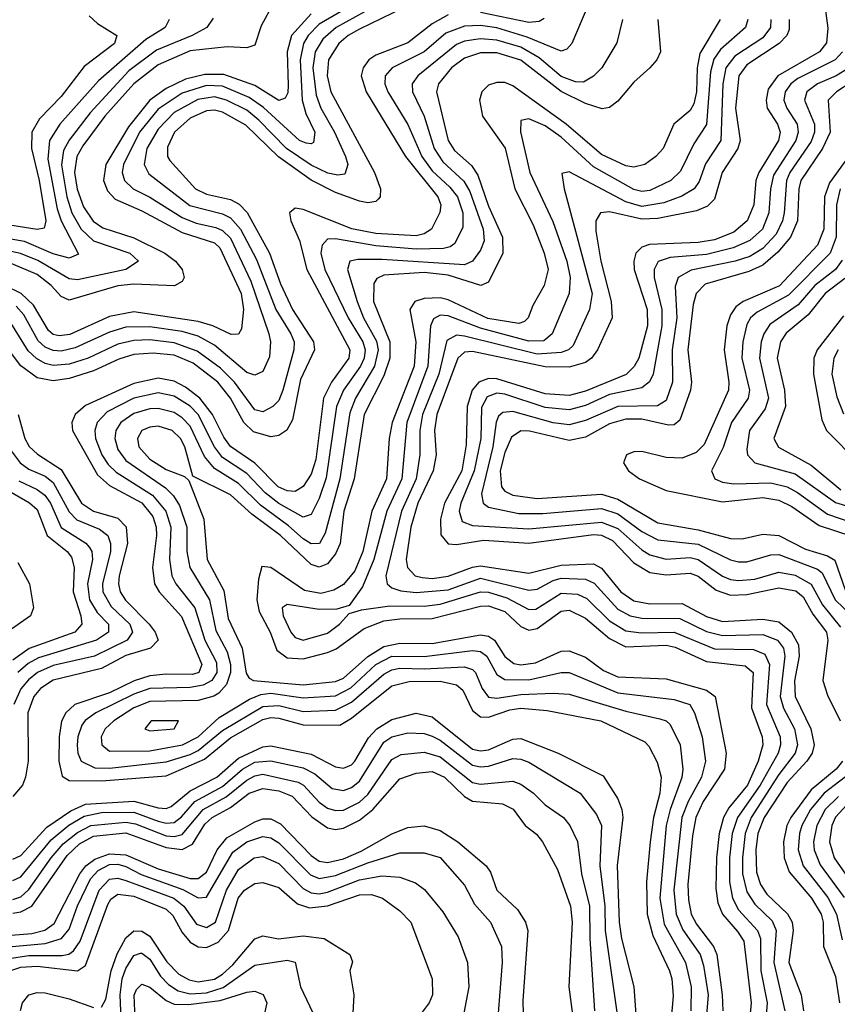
# Model space of a CAD drawing. Header units: inches. Extents: x 990535 to 1117859, y 769386 to 892122.
# Tile 872 of 1056: x 1054507 to 1056535, y 884627 to 887069. Entities that reach past the tile are written whole.
import ezdxf

# ---------------------------------------------------------------- set-up
doc = ezdxf.new("R2010")
doc.units = ezdxf.units.IN
doc.header["$MEASUREMENT"] = 0
doc.layers.add('B0858', color=7, linetype='Continuous')

msp = doc.modelspace()

# ---------------------------------------------------------------- linework, layer by layer
at = {"layer": 'B0858', "color": 5}
for points, elevation in [([(1055507.9, 887170), (1055291.8, 887050), (1055259, 887021), (1055239.9, 886990), (1055234.2, 886950), (1055242.3, 886882.3), (1055253.7, 886850), (1055288, 886790), (1055314.6, 886730), (1055321.2, 886710), (1055313.6, 886686.4), (1055296, 886684), (1055271.2, 886688.8), (1055230, 886708.3), (1055168.8, 886750), (1055100.1, 886820.1), (1055070, 886844.8), (1055019.5, 886870), (1054990, 886878.3), (1054948.9, 886871.1), (1054890, 886839.1), (1054850, 886797.7), (1054822.5, 886750), (1054815.9, 886710), (1054827.2, 886687.2), (1054928.6, 886608.6), (1055010, 886588), (1055030, 886577.9), (1055054.6, 886550), (1055094.2, 886474.2), (1055142.3, 886350), (1055179.6, 886290), (1055187.4, 886270), (1055186.5, 886250), (1055159.8, 886150), (1055150, 886124.8), (1055134.8, 886110), (1055110, 886096.1), (1055090, 886101.8), (1055039.8, 886170), (1055004.8, 886204.8), (1054947.3, 886247.3), (1054890, 886268), (1054830, 886274.9), (1054790, 886273.8), (1054750, 886264.4), (1054677.1, 886230), (1054630, 886215), (1054590, 886211.6), (1054570, 886216.5), (1054548.5, 886228.5), (1054527.8, 886247.8), (1054474.3, 886334.3)], 3560), ([(1055540.7, 887139.3), (1055350, 887046), (1055321.6, 887030), (1055298.3, 887010), (1055272.5, 886970), (1055269.2, 886930), (1055278.6, 886890), (1055387.3, 886690), (1055401.7, 886650), (1055400.6, 886630), (1055396.1, 886623.9), (1055390, 886618.5), (1055370, 886614.7), (1055350, 886618.8), (1055290, 886641), (1055230, 886671.4), (1055148.8, 886728.8), (1055068.1, 886808.1), (1055010, 886840), (1054990, 886844.5), (1054970, 886843), (1054930, 886824.9), (1054890.6, 886790), (1054873.4, 886753.4), (1054873.5, 886730), (1054879.7, 886719.7), (1054943.1, 886650), (1054970, 886636.8), (1055030, 886623.3), (1055051.7, 886611.6), (1055070.8, 886590.8), (1055126.2, 886490), (1055153.8, 886413.8), (1055183.9, 886350), (1055235.6, 886270), (1055238.1, 886250), (1055203.4, 886176.6), (1055183.3, 886076.7), (1055169.1, 886050.9), (1055150, 886038), (1055130, 886034.2), (1055086.8, 886046.8), (1055063.2, 886070), (1055030.2, 886130.2), (1054998.7, 886170), (1054937.1, 886217.1), (1054890, 886237.3), (1054837.7, 886242.3), (1054790, 886239.1), (1054752.5, 886227.5), (1054690, 886198.3), (1054630, 886179.2), (1054590, 886173.3), (1054550, 886181.2), (1054510, 886210.8), (1054484.6, 886244.6)], 3580), ([(1056500.5, 887130), (1056511.6, 887048.4), (1056508.3, 887011.7), (1056490.6, 886989.4), (1056387.6, 886930), (1056363, 886897), (1056357.9, 886870), (1056361, 886850), (1056386.2, 886810), (1056392.8, 886790), (1056389.1, 886770), (1056339.9, 886690), (1056332.9, 886670), (1056327.3, 886610), (1056311.1, 886570), (1056277.7, 886542.3), (1056230, 886523.4), (1056190, 886516.5), (1056068.7, 886511.3), (1056050, 886504.8), (1056034.8, 886490), (1056029.8, 886470.2), (1056031, 886450), (1056062.9, 886350), (1056064.2, 886310), (1056042.1, 886230), (1056031.2, 886208.8), (1056010.8, 886189.2), (1055910, 886147.9), (1055870, 886136.9), (1055810, 886140.8), (1055690, 886178), (1055670, 886178.9), (1055645.3, 886170), (1055629.1, 886150), (1055616.4, 886110), (1055614.2, 886014.2), (1055603.4, 885950), (1055560.2, 885870), (1055550.5, 885830), (1055551.5, 885791.5), (1055570, 885769.3), (1055590, 885767.5), (1055658, 885778), (1055770, 885770.6), (1055930, 885791.8), (1055950, 885790.2), (1055977, 885777), (1056030, 885721.8), (1056070, 885697.8), (1056110, 885691.7), (1056170, 885696), (1056190, 885688.7), (1056234.2, 885654.2), (1056270, 885642), (1056310, 885643.2), (1056390, 885659.5), (1056432.2, 885652.2), (1056450, 885637.8), (1056474.4, 885594.4), (1056507.7, 885550), (1056511.2, 885530), (1056499.1, 885430), (1056510, 885393.9), (1056541.9, 885330)], 3820), ([(1055136.3, 887110), (1055105.6, 887054.4), (1055090, 887006.2), (1055070, 886999.9), (1055021.7, 887001.7), (1054930, 886992), (1054850, 886957.1), (1054790, 886910.6), (1054718, 886830), (1054663.2, 886756.8), (1054648.4, 886730), (1054642.9, 886690), (1054649.3, 886649.3), (1054665, 886605), (1054689.4, 886569.4), (1054712.8, 886552.8), (1054790, 886528.2), (1054866.6, 886490), (1054893.6, 886470), (1054910.1, 886450), (1054915, 886430), (1054910, 886419.8), (1054890.8, 886409.2), (1054790, 886412.9), (1054750, 886409.1), (1054630, 886373.7), (1054610, 886382.6), (1054585.4, 886410), (1054550, 886437.6), (1054470, 886471.1)], 3480), ([(1055339.4, 887110), (1055250, 887058.3), (1055222.5, 887030), (1055210.6, 887010), (1055202.7, 886970), (1055207.5, 886870), (1055216.5, 886836.5), (1055238.7, 886790), (1055235.5, 886764.5), (1055230, 886761), (1055217.1, 886762.9), (1055200.6, 886770), (1055111.6, 886851.6), (1055076.1, 886876.1), (1055010, 886904.4), (1054970, 886906.2), (1054910, 886886.8), (1054850, 886847.3), (1054804.4, 886790), (1054764.4, 886710), (1054761.3, 886690), (1054766.7, 886670), (1054788.3, 886650), (1054830, 886629.3), (1054910, 886578.4), (1054944.8, 886564.8), (1054993.6, 886553.6), (1055010, 886546.2), (1055030, 886527.4), (1055080.6, 886420.6), (1055124.8, 886290), (1055129.4, 886270), (1055126.8, 886233.2), (1055110, 886196.8), (1055090, 886187.4), (1055070, 886194.4), (1054990, 886262), (1054950, 886284.1), (1054910, 886295.5), (1054830, 886307.7), (1054770, 886306.7), (1054730, 886294.4), (1054644.7, 886255.3), (1054610, 886246.9), (1054590, 886248.3), (1054570, 886256.6), (1054552.6, 886272.6), (1054517, 886337), (1054498.6, 886358.6)], 3540), ([(1055916.1, 887103.9), (1055876.6, 887010), (1055863.9, 886996.1), (1055850, 886990.9), (1055765.8, 887025.8), (1055690, 887048.8), (1055650, 887054.9), (1055610, 887052.9), (1055563.8, 887036.2), (1055510, 886989.3), (1055430.6, 886950), (1055413.7, 886930), (1055412.3, 886910), (1055420.3, 886890), (1055469.5, 886809.5), (1055504.7, 886730), (1055530, 886694.1), (1055574.1, 886654.1), (1055592.5, 886630), (1055605.8, 886590), (1055605.7, 886554.3), (1055585.8, 886514.2), (1055574.3, 886505.7), (1055557.9, 886502.1), (1055490, 886500.4), (1055390, 886508), (1055290, 886525.3), (1055270, 886524.5), (1055256.9, 886510), (1055254.2, 886490), (1055263.5, 886450), (1055321.6, 886330), (1055357.8, 886270), (1055363.7, 886250), (1055361.2, 886230), (1055352.3, 886210), (1055310, 886150), (1055292.3, 886110), (1055267.4, 885932.6), (1055250, 885881.2), (1055230, 885841.7), (1055210, 885835.3), (1055150, 885869.2), (1055115.4, 885895.4), (1055070, 885943.7), (1055010, 885983.1), (1054990, 886010), (1054949.6, 886089.6), (1054930, 886110.2), (1054890, 886135.5), (1054850, 886143.7), (1054790, 886130.7), (1054723.8, 886096.2), (1054698.8, 886070), (1054693.2, 886050), (1054695.2, 886030), (1054711.1, 885990), (1054726.2, 885966.2), (1054746.6, 885946.6), (1054836.2, 885890), (1054869.2, 885850), (1054881.5, 885810), (1054878.9, 885730), (1054884.3, 885690), (1054894.4, 885670), (1054941.5, 885610), (1054965.8, 885530), (1054994.9, 885474.9), (1054995.6, 885450), (1054983.1, 885430), (1054961.7, 885418.3), (1054930, 885412.5), (1054830, 885409.8), (1054790, 885396.1), (1054696.2, 885350), (1054669.4, 885330.6), (1054661.2, 885318.8), (1054650.9, 885290), (1054649.4, 885269.4), (1054651.3, 885250), (1054659.5, 885230), (1054693, 885213), (1054730, 885212.6), (1054870, 885228.2), (1054930, 885246.1), (1054950, 885256.4), (1055010, 885305.7), (1055110, 885365.7), (1055150, 885367.7), (1055210, 885353.3), (1055290, 885356), (1055330, 885376.3), (1055410, 885445.9), (1055430, 885456.6), (1055450, 885460.7), (1055510, 885458.8), (1055610, 885464.1), (1055630, 885457.4), (1055637.6, 885450), (1055653.6, 885410), (1055670, 885388.6), (1055690, 885386.4), (1055750, 885395), (1055830, 885398.1), (1055870, 885395.8), (1056010, 885354), (1056094.7, 885334.7), (1056110, 885330), (1056120.4, 885320.4), (1056145, 885270), (1056151.9, 885210), (1056149.4, 885189.4), (1056119.9, 885110), (1056110, 885070), (1056094.6, 884890), (1056105.1, 884825.1), (1056158.1, 884730), (1056172.5, 884670), (1056171.8, 884610)], 3640), ([(1054679.3, 887079.3), (1054700.1, 887060.1), (1054747.7, 887030), (1054742.5, 887010), (1054666.6, 886953.4), (1054610, 886878.4), (1054556.2, 886823.8), (1054537.3, 886790), (1054536.6, 886750), (1054555.6, 886670), (1054572.2, 886570), (1054567.7, 886552.3), (1054550, 886548.7), (1054450, 886564.4)], 3420), ([(1054987, 887073), (1054971.1, 887050), (1054935, 887030), (1054846.6, 886993.4), (1054777.6, 886942.4), (1054681.9, 886838.1), (1054629.5, 886770.5), (1054615.5, 886744.5), (1054610.4, 886709.6), (1054624.3, 886630), (1054636.4, 886590), (1054659.2, 886550), (1054690, 886520.9), (1054780.1, 886490), (1054801.5, 886470), (1054770.2, 886450), (1054650, 886423.9), (1054630, 886426.7), (1054551.6, 886471.6), (1054508.9, 886488.9), (1054450, 886502)], 3460), ([(1054877.9, 887070), (1054868.1, 887050), (1054819.5, 887020.5), (1054702.4, 886917.6), (1054606.8, 886810), (1054581, 886770), (1054576.7, 886723.3), (1054600.3, 886600.3), (1054610, 886570), (1054652.5, 886487.5), (1054630, 886477.7), (1054590, 886488.6), (1054519.3, 886519.3), (1054450, 886531)], 3440), ([(1055230, 887083.9), (1055181.1, 887030), (1055170.6, 886990), (1055173.2, 886906.8), (1055171.8, 886888.2), (1055165.2, 886874.8), (1055150, 886868.6), (1055090, 886905.7), (1055013.5, 886933.5), (1054966.3, 886933.7), (1054918.1, 886921.9), (1054870, 886899), (1054830, 886869.5), (1054776.6, 886803.4), (1054720.9, 886710), (1054715, 886670), (1054724.7, 886644.7), (1054744, 886624), (1054810, 886595.3), (1054910, 886541.2), (1054990, 886515.4), (1055003.5, 886503.5), (1055056.2, 886390), (1055062, 886350), (1055057.4, 886302.6), (1055050, 886289.2), (1055031.5, 886288.5), (1054986.1, 886310), (1054950, 886320.3), (1054790, 886344.4), (1054730, 886333.1), (1054631.3, 886288.7), (1054605.1, 886285.1), (1054590, 886288.2), (1054578.4, 886298.4), (1054541.2, 886361.2), (1054510.8, 886390), (1054470, 886409.6)], 3520), ([(1055570, 887081.2), (1055530, 887059.5), (1055470, 887011.6), (1055390, 886981.7), (1055372.7, 886970), (1055358.5, 886950), (1055354, 886930), (1055366.2, 886890), (1055464, 886730), (1055543.7, 886630), (1055551.3, 886610), (1055548.8, 886591.2), (1055528.4, 886550), (1055510, 886537.8), (1055490, 886533.1), (1055390, 886539), (1055330.9, 886550.9), (1055210, 886598.6), (1055190, 886602.1), (1055175.9, 886590), (1055179.7, 886570), (1055201.2, 886521.2), (1055219.3, 886450), (1055325.8, 886250), (1055323.6, 886230), (1055280.3, 886170), (1055260.4, 886130), (1055241.6, 885978.4), (1055230, 885941.8), (1055210, 885911.3), (1055190, 885898.5), (1055170, 885900.1), (1055148, 885910), (1055090, 885969.3), (1055030, 886010.2), (1055013.3, 886033.3), (1054985.4, 886090), (1054953.8, 886130), (1054917.9, 886157.9), (1054890, 886172.9), (1054850, 886179.7), (1054790, 886167.1), (1054670, 886112.1), (1054644.9, 886090), (1054636.6, 886070), (1054637.8, 886050), (1054699.9, 885939.9), (1054730, 885913.9), (1054810, 885870.6), (1054837, 885837), (1054845.8, 885810), (1054846.4, 885790), (1054836, 885710), (1054841, 885670), (1054852.9, 885650), (1054908.6, 885588.6), (1054959, 885470), (1054951.5, 885450), (1054935.6, 885444.4), (1054870, 885445.7), (1054830, 885441.4), (1054791.3, 885428.7), (1054730, 885399), (1054643.7, 885370), (1054621.5, 885350), (1054611, 885329), (1054604.6, 885290), (1054604.4, 885230), (1054612.4, 885192.4), (1054630, 885181.6), (1054710, 885181), (1054870, 885193.6), (1054965.3, 885234.7), (1055030, 885287.8), (1055110, 885333.5), (1055130, 885338.3), (1055150, 885336.3), (1055210, 885319.6), (1055300.8, 885319.2), (1055330, 885336.1), (1055430, 885416.7), (1055472.7, 885427.3), (1055550, 885428.3), (1055590, 885419.4), (1055605.8, 885405.8), (1055630, 885355.4), (1055650, 885339.9), (1055670, 885339.1), (1055722.9, 885357.1), (1055750, 885361.2), (1055815.2, 885355.2), (1055948.5, 885330), (1056057.4, 885277.4), (1056067.2, 885267.2), (1056087.6, 885227.6), (1056097.9, 885190), (1056094.6, 885150), (1056079.2, 885090), (1056070.2, 885029.8), (1056061.8, 884930), (1056063.5, 884850), (1056077, 884797), (1056118.8, 884710), (1056124.6, 884690), (1056127.4, 884647.4), (1056122.7, 884590)], 3620), ([(1056001.8, 887070), (1055987.8, 887012.2), (1055950.7, 886950), (1055930, 886929.4), (1055905.3, 886914.7), (1055885.2, 886914.8), (1055850, 886928.8), (1055794.9, 886974.9), (1055750, 887000.9), (1055690, 887018.7), (1055650, 887022.1), (1055610, 887016.2), (1055590, 887007.9), (1055494.1, 886930), (1055480.4, 886910), (1055481, 886890), (1055510.3, 886830), (1055534.6, 886750), (1055556.6, 886716.6), (1055608.7, 886668.7), (1055623.3, 886643.3), (1055656.5, 886550), (1055658.9, 886521.1), (1055650, 886497.5), (1055630.1, 886470), (1055610, 886461.1), (1055405.6, 886474.4), (1055345.6, 886474.4), (1055326.1, 886470), (1055320.3, 886450), (1055344.3, 886370), (1055359.9, 886330), (1055392.2, 886272.2), (1055396.4, 886250), (1055386.8, 886210), (1055339.6, 886130), (1055325.9, 886094.1), (1055301.2, 885930), (1055264.9, 885795.1), (1055250.8, 885770), (1055230, 885769), (1055210, 885781), (1055173.9, 885813.9), (1055104.6, 885864.6), (1055050, 885918.3), (1054990, 885955.9), (1054965.6, 885985.6), (1054930, 886060.5), (1054910, 886081.8), (1054890, 886094.6), (1054850, 886104.7), (1054830, 886103.6), (1054790, 886092), (1054758.2, 886070), (1054745.8, 886050), (1054742.9, 886030), (1054750, 886003.3), (1054770, 885976), (1054868.3, 885908.3), (1054888.2, 885888.2), (1054903.7, 885863.7), (1054921.1, 885810), (1054921.7, 885750), (1054929.1, 885710), (1054977.4, 885630), (1054993.6, 885553.6), (1055021.4, 885501.4), (1055030, 885470), (1055029.7, 885450), (1055019.8, 885420.2), (1055001.2, 885398.8), (1054988.6, 885391.4), (1054950, 885380), (1054830, 885377.7), (1054790, 885362.5), (1054740.8, 885330), (1054719, 885310), (1054709.1, 885290), (1054710.6, 885270), (1054730, 885254.8), (1054830, 885255.1), (1054910.8, 885270), (1054949.9, 885290), (1055001.6, 885338.4), (1055076.8, 885383.2), (1055105, 885395), (1055130, 885398.2), (1055210, 885386.9), (1055290, 885392.1), (1055328.4, 885411.6), (1055390.5, 885469.5), (1055430, 885490.2), (1055510, 885489.1), (1055630, 885504.6), (1055650, 885501.6), (1055665.5, 885490), (1055690, 885444.4), (1055710, 885432.1), (1055770, 885431.9), (1055850, 885449.8), (1055870, 885449.5), (1055990, 885399.4), (1056130, 885383), (1056168.9, 885370), (1056180.9, 885350), (1056199.2, 885290), (1056208.1, 885230), (1056197.7, 885190), (1056164.9, 885130), (1056149.3, 885090), (1056129, 884910), (1056134.8, 884850), (1056151.5, 884811.5), (1056194.2, 884750), (1056203, 884723), (1056214.4, 884650), (1056209.8, 884590)], 3660), ([(1056089.2, 887070), (1056096.1, 886990), (1056086.9, 886970), (1056070.1, 886950), (1056030, 886914), (1055990, 886867), (1055970, 886851.9), (1055951.6, 886848.4), (1055910, 886861.2), (1055850, 886891), (1055750, 886969.3), (1055690, 886987.1), (1055650, 886987.4), (1055610, 886974.2), (1055577.6, 886950), (1055545.4, 886910), (1055540.9, 886890), (1055569.8, 886770), (1055585, 886745), (1055627.3, 886707.3), (1055643.3, 886683.3), (1055670, 886606.6), (1055704.6, 886530), (1055705.3, 886490), (1055670, 886418.4), (1055650.5, 886409.5), (1055570, 886435.8), (1055510, 886442.2), (1055410, 886435.7), (1055392.8, 886427.2), (1055385.1, 886414.9), (1055384.5, 886370), (1055424.7, 886270), (1055424.9, 886230), (1055410, 886186.1), (1055361.1, 886090), (1055336.8, 885930), (1055311.2, 885850), (1055301.9, 885770), (1055290, 885744.3), (1055270, 885719.7), (1055250, 885710.8), (1055230, 885717.7), (1055154.2, 885790), (1055082.7, 885842.7), (1055030, 885890.4), (1054936.6, 885936.6), (1054916.4, 886010), (1054906.2, 886030), (1054885.3, 886050), (1054850, 886060.8), (1054830, 886058.8), (1054810.1, 886049.9), (1054799, 886030), (1054802.3, 886010), (1054830, 885978.8), (1054870, 885953.5), (1054916.1, 885936.1), (1054926.1, 885926.1), (1054963.3, 885830), (1054972.3, 885730), (1055012.9, 885652.9), (1055023.8, 885583.8), (1055058.6, 885510), (1055068.4, 885448.4), (1055075.9, 885435.9), (1055086.7, 885430), (1055210, 885418.8), (1055290, 885427.2), (1055310, 885436), (1055370.5, 885489.5), (1055410, 885514.2), (1055450, 885522.7), (1055530, 885521.3), (1055650, 885543.5), (1055670, 885540), (1055684.8, 885530), (1055710, 885489.7), (1055732.3, 885472.3), (1055750, 885469.1), (1055786.6, 885473.4), (1055850, 885503), (1055870, 885503.8), (1055910, 885487.4), (1055954.5, 885454.5), (1055990, 885438.8), (1056110, 885434.3), (1056210, 885406.3), (1056231.8, 885390), (1056259.2, 885250), (1056254.9, 885210), (1056201.7, 885130), (1056184.1, 885090), (1056175.4, 885044.6), (1056164.2, 884924.2), (1056165.4, 884885.4), (1056172.5, 884850), (1056185.5, 884825.5), (1056227.7, 884770), (1056235.6, 884750), (1056249, 884650), (1056250.5, 884610)], 3680), ([(1056244, 887070), (1056194.1, 886985.9), (1056187, 886950), (1056185.8, 886890), (1056179, 886861), (1056170, 886844.2), (1056129.7, 886810), (1056102.9, 886750), (1056085, 886730), (1056057.1, 886710), (1056030, 886703.8), (1056010, 886706.9), (1055950, 886734.8), (1055862, 886810), (1055730, 886905.5), (1055710, 886913.3), (1055690, 886913.6), (1055670, 886906.8), (1055652.9, 886890), (1055647.7, 886870), (1055654.6, 886830), (1055710.9, 886750.9), (1055734.9, 886650), (1055780.5, 886560.5), (1055808, 886490), (1055817.3, 886450), (1055807.9, 886410), (1055779.7, 886360.3), (1055768.3, 886330), (1055759.2, 886320.8), (1055744.6, 886315.4), (1055668.4, 886328.4), (1055570, 886374.6), (1055550, 886379.4), (1055510, 886377.7), (1055487, 886370), (1055474.9, 886350), (1055489.5, 886270), (1055485.5, 886210), (1055431, 886070), (1055423.2, 886030), (1055416.6, 885930), (1055380.5, 885850), (1055358.4, 885750), (1055337.8, 885702.2), (1055310, 885667.9), (1055286.2, 885653.8), (1055254.1, 885645.9), (1055213.3, 885653.3), (1055129.6, 885710.4), (1055107.5, 885712.5), (1055099, 885681), (1055094.9, 885630), (1055100.7, 885600.7), (1055127.9, 885550), (1055145.1, 885505.1), (1055170, 885485.8), (1055210, 885484), (1055270, 885499.3), (1055291.5, 885508.6), (1055361.3, 885558.7), (1055410, 885578.2), (1055450, 885583.3), (1055530, 885584), (1055650, 885614.6), (1055670, 885614.8), (1055710, 885601), (1055750, 885564.2), (1055770, 885554.7), (1055790, 885559.1), (1055850, 885601.8), (1055870, 885604.1), (1055910, 885584.6), (1055970, 885534.5), (1056010, 885513.8), (1056110, 885517.2), (1056132.2, 885512.2), (1056210, 885477.3), (1056306.5, 885466.5), (1056325.9, 885450), (1056322.3, 885362.3), (1056348, 885290), (1056350.3, 885270), (1056338.8, 885230), (1056311.7, 885170), (1056265.8, 885114.2), (1056252.6, 885090), (1056241.7, 885050), (1056234.9, 884990), (1056233.6, 884913.6), (1056238.2, 884878.2), (1056249.8, 884850), (1056287.3, 884807.3), (1056302.8, 884782.8), (1056321, 884630), (1056313.5, 884550)], 3720), ([(1056313, 887070), (1056307.2, 887050), (1056244.8, 886995.2), (1056228.2, 886971.8), (1056220.1, 886939.9), (1056210.4, 886809.6), (1056178.5, 886761.5), (1056146.2, 886693.8), (1056122.1, 886670), (1056070, 886645.6), (1056050, 886643.4), (1056030, 886647.7), (1055930, 886704), (1055850, 886778), (1055810, 886806.3), (1055770, 886823.2), (1055750, 886819.1), (1055749.2, 886790.8), (1055771.8, 886690), (1055828.9, 886568.9), (1055863.8, 886470), (1055872.5, 886430), (1055869.4, 886390), (1055827.3, 886290), (1055807.1, 886272.9), (1055770, 886272), (1055650, 886304), (1055570, 886335), (1055550, 886335.9), (1055532.9, 886327.1), (1055525.8, 886310), (1055518.9, 886210), (1055467, 886070), (1055454.4, 885930), (1055417.5, 885850), (1055385.1, 885730), (1055357.4, 885662.6), (1055323.9, 885616.1), (1055293.3, 885606.7), (1055250, 885606.4), (1055170, 885618.8), (1055158, 885610), (1055160.3, 885590), (1055179.3, 885550), (1055190, 885536.9), (1055210, 885529.8), (1055270, 885547), (1055300.4, 885570), (1055323.8, 885596.2), (1055354.9, 885605.1), (1055425.1, 885614.9), (1055510, 885614.5), (1055550, 885618.9), (1055650, 885649.9), (1055670, 885648.8), (1055714.8, 885634.8), (1055770, 885605.9), (1055787.1, 885607.1), (1055850, 885646.6), (1055890, 885644), (1055913.2, 885633.2), (1055970, 885577.7), (1056010, 885553), (1056048.1, 885548.1), (1056130, 885550.2), (1056230, 885508.6), (1056326.5, 885506.5), (1056355.2, 885495.2), (1056366.7, 885470), (1056359.1, 885370), (1056393.1, 885290), (1056394.1, 885270), (1056387.9, 885250), (1056343.6, 885170), (1056286.9, 885090), (1056273.7, 885050), (1056267.1, 884990), (1056267.3, 884930), (1056274.8, 884890), (1056290, 884860.7), (1056336.9, 884810), (1056343.9, 884790), (1056344.8, 884710), (1056360.8, 884630), (1056355.5, 884570)], 3740), ([(1056369.8, 887070), (1056369.2, 887050), (1056350, 887024.3), (1056280.8, 886979.2), (1056258.6, 886950), (1056250.9, 886910), (1056245.7, 886770), (1056208, 886712), (1056192.2, 886667.8), (1056179.9, 886650), (1056148.8, 886631.2), (1056104.6, 886615.4), (1056050, 886606.1), (1056010, 886617.8), (1055870, 886691.5), (1055851.9, 886688.1), (1055857.6, 886650), (1055926.5, 886390), (1055920.4, 886350), (1055879.3, 886260.7), (1055867.9, 886250), (1055850, 886243.5), (1055790, 886239.5), (1055610, 886284.6), (1055590, 886287), (1055566.6, 886273.4), (1055546.1, 886190), (1055506.3, 886090), (1055499.7, 886050), (1055499.7, 885990), (1055490.3, 885930.3), (1055453.6, 885850), (1055415.2, 885690), (1055418.5, 885670), (1055430, 885660.1), (1055452.3, 885652.3), (1055490, 885648), (1055570, 885655), (1055650, 885683.6), (1055770, 885654.2), (1055790, 885656.3), (1055830, 885678.3), (1055850, 885684.1), (1055910, 885681.1), (1055931.4, 885671.4), (1055990, 885606.6), (1056020.7, 885590), (1056050, 885584.3), (1056144.1, 885584.1), (1056210, 885551.5), (1056250, 885541.4), (1056350, 885543.7), (1056386.8, 885530), (1056401.4, 885510), (1056404.8, 885490), (1056393.3, 885390), (1056401.6, 885361.6), (1056428.6, 885310), (1056436.3, 885270), (1056430.3, 885250), (1056390, 885197.1), (1056320.8, 885090), (1056305.8, 885050), (1056299.4, 884990), (1056300, 884950), (1056310, 884906), (1056330, 884874.8), (1056373.3, 884833.3), (1056383.3, 884810), (1056377.6, 884730), (1056404.8, 884610)], 3760), ([(1056415.2, 887070), (1056415, 887045), (1056409.3, 887030), (1056390.9, 887010), (1056310, 886957.6), (1056290.5, 886930), (1056282.3, 886850), (1056294, 886770), (1056288.1, 886750), (1056249.1, 886690), (1056230, 886624.4), (1056212.9, 886607.1), (1056185.1, 886594.9), (1056090, 886576), (1056050, 886574.6), (1055970, 886593), (1055947.7, 886590), (1055936.1, 886570), (1055935.5, 886544.5), (1055948, 886470), (1055974.1, 886370), (1055976.1, 886330), (1055940.1, 886250), (1055924.8, 886230), (1055910, 886219), (1055870, 886207.1), (1055810, 886207.8), (1055630, 886246.4), (1055610, 886244.2), (1055593.2, 886230), (1055541.6, 886090), (1055535.9, 886050), (1055539.8, 885990), (1055532.5, 885950), (1055494.2, 885870), (1055477, 885810), (1055465.8, 885730), (1055468.6, 885710), (1055488.1, 885690), (1055505.1, 885685.1), (1055530, 885683.1), (1055570, 885688.4), (1055630, 885711.4), (1055650, 885714.7), (1055770, 885696.1), (1055850, 885716.1), (1055930, 885719.6), (1055950, 885708.7), (1055997.6, 885650), (1056030, 885627.9), (1056070, 885620.1), (1056150, 885621.1), (1056210, 885588.4), (1056250, 885576.5), (1056350, 885581.7), (1056390, 885575.6), (1056421.5, 885550), (1056438.4, 885518.4), (1056439.8, 885490), (1056428.8, 885428.8), (1056430.5, 885390.5), (1056469.4, 885310), (1056477.4, 885270), (1056472.7, 885250), (1056459.3, 885230), (1056410, 885176.5), (1056353, 885090), (1056337.7, 885050), (1056332.5, 885010), (1056334.7, 884954.7), (1056344.2, 884924.2), (1056360.2, 884900.2), (1056411.1, 884851.1), (1056422.4, 884830), (1056424.9, 884810), (1056414.2, 884730), (1056445, 884650), (1056450.7, 884610)], 3780), ([(1055807.7, 887072.3), (1055795.3, 887064.7), (1055770, 887062.6), (1055650, 887086.9)], 3620), ([(1056547.8, 886990), (1056529.7, 886970), (1056436.7, 886923.3), (1056419.1, 886910), (1056405.3, 886890), (1056402.5, 886870), (1056409.6, 886850), (1056435.2, 886810), (1056437.5, 886790), (1056431.9, 886770), (1056376.7, 886683.3), (1056369.1, 886650), (1056365.3, 886590), (1056348.8, 886550), (1056318.1, 886521.9), (1056276.6, 886503.4), (1056210, 886486.8), (1056120.4, 886479.6), (1056090.8, 886469.2), (1056080.8, 886450), (1056080.4, 886430), (1056099.9, 886350), (1056099.9, 886310), (1056078.2, 886190), (1056068.8, 886171.2), (1056050, 886156), (1055970, 886139.3), (1055910, 886112.5), (1055870, 886101.3), (1055810, 886107.6), (1055710, 886140.5), (1055690, 886142.8), (1055666.4, 886133.6), (1055652.7, 886107.2), (1055650.4, 886030), (1055633.9, 885950), (1055600.7, 885870), (1055597, 885850), (1055604.5, 885824.5), (1055630, 885814.7), (1055770, 885806.5), (1055950, 885823), (1055990, 885807), (1056050, 885754), (1056070, 885741.9), (1056110, 885731.1), (1056170, 885734.9), (1056190, 885730.4), (1056250, 885689.1), (1056270, 885680.6), (1056290, 885677.8), (1056330, 885681.5), (1056390, 885698.8), (1056430, 885691), (1056470, 885668.5), (1056497.9, 885617.9), (1056542.4, 885562.4)], 3840), ([(1056564.5, 886950), (1056532, 886930), (1056485.7, 886910), (1056459.1, 886890), (1056453.1, 886870), (1056478, 886810), (1056478.2, 886790), (1056470, 886766.9), (1056417.2, 886690), (1056408.6, 886670), (1056403.2, 886590), (1056399.1, 886570), (1056382.9, 886537.1), (1056350, 886501.5), (1056318.1, 886481.9), (1056281.6, 886470), (1056172.4, 886447.6), (1056139.7, 886430), (1056132.7, 886407.3), (1056136.7, 886330), (1056125.1, 886250), (1056126, 886170), (1056110, 886124.7), (1056088.6, 886111.4), (1055990, 886110.1), (1055910, 886074.8), (1055870, 886064.3), (1055830, 886069.3), (1055730, 886096.9), (1055705.1, 886094.9), (1055694.6, 886085.4), (1055688.8, 886071.2), (1055680.3, 886010), (1055652.7, 885892.7), (1055656.2, 885870), (1055670, 885859.8), (1055744.5, 885844.5), (1055804.2, 885844.2), (1055950, 885856.6), (1055990, 885843.4), (1056050, 885799.3), (1056090, 885778.6), (1056190, 885768.2), (1056270, 885729.5), (1056290, 885724.5), (1056310, 885724), (1056370, 885742), (1056390, 885742.6), (1056486, 885706), (1056496.8, 885696.8), (1056529.4, 885630), (1056570.6, 885590.6)], 3860), ([(1056603.7, 886936.3), (1056532.5, 886890), (1056511.7, 886870), (1056516.7, 886790), (1056498.3, 886750), (1056444.6, 886670), (1056439.2, 886650), (1056435.7, 886570), (1056418.4, 886530), (1056387.1, 886492.9), (1056350, 886460.4), (1056315.1, 886444.9), (1056207.2, 886412.8), (1056184.6, 886390), (1056177.3, 886362.6), (1056163.7, 886250), (1056172.8, 886170), (1056170.9, 886150), (1056144.4, 886075.6), (1056130, 886063.9), (1056116.4, 886063.6), (1056050, 886078.6), (1056010, 886078.6), (1055970, 886067), (1055910, 886033.8), (1055870, 886025.4), (1055771.1, 886048.9), (1055750, 886049.7), (1055726.6, 886033.4), (1055710, 885995.2), (1055698.5, 885950), (1055701.7, 885910), (1055710, 885899.9), (1055730, 885889.4), (1055790, 885881.6), (1055950, 885892.3), (1055990, 885879.6), (1056090, 885821.3), (1056190, 885804.1), (1056270, 885781.9), (1056298.9, 885781.1), (1056350, 885793.3), (1056390, 885789.6), (1056455.6, 885755.6), (1056510, 885739.6), (1056528.4, 885728.4), (1056554.6, 885654.6)], 3880), ([(1056582.6, 886757.4), (1056515.2, 886664.8), (1056503, 886630), (1056501.1, 886550), (1056485.2, 886510), (1056391, 886409), (1056301.3, 886370), (1056283.4, 886356.6), (1056270, 886337.2), (1056261, 886310), (1056253.9, 886250), (1056265.7, 886170), (1056264.9, 886150), (1056204.6, 886015.4), (1056184.4, 885995.6), (1056150, 885981.5), (1056110, 885983.5), (1056050, 885998.3), (1056030, 885997.3), (1056011.7, 885990), (1056004.1, 885970), (1056016.5, 885950), (1056043.8, 885930), (1056110, 885901.6), (1056250, 885872.8), (1056350, 885883.6), (1056390, 885877.6), (1056421.8, 885861.8), (1056490, 885814.4), (1056568.6, 885788.6)], 3920), ([(1056541.9, 886650), (1056532.8, 886610), (1056532.2, 886530), (1056516.7, 886490), (1056414, 886386), (1056335.9, 886344.1), (1056319.5, 886330), (1056310, 886313.1), (1056300.2, 886270), (1056298.2, 886230), (1056316.6, 886150), (1056313.9, 886130), (1056272.7, 886070), (1056251.9, 886008.1), (1056222.4, 885950), (1056230.9, 885930), (1056250, 885921.6), (1056277.9, 885917.9), (1056370, 885920.2), (1056410, 885910.2), (1056436.3, 885896.3), (1056510, 885842.9), (1056604.6, 885810)], 3940), ([(1056546.9, 886473.1), (1056530, 886450), (1056479.1, 886410), (1056437.9, 886362.1), (1056367, 886313), (1056352.4, 886290), (1056345.9, 886270), (1056342.1, 886230), (1056364.1, 886130), (1056356.2, 886103.8), (1056317.3, 886050), (1056310, 886004), (1056311.7, 885990), (1056330.3, 885970.3), (1056430, 885942.3), (1056530, 885871.2), (1056610, 885847.9)], 3960), ([(1056553.1, 886426.9), (1056504.9, 886390), (1056462.6, 886337.4), (1056408.1, 886291.9), (1056393.8, 886270), (1056385.6, 886230), (1056403.5, 886150), (1056406, 886110), (1056377.1, 886030), (1056388.5, 886008.5), (1056470, 885964.4), (1056543.2, 885903.2)], 3980), ([(1056550, 886334.4), (1056485, 886250), (1056476.6, 886230), (1056475.6, 886190), (1056496.3, 886076.3), (1056508.1, 886050), (1056588.7, 885968.7)], 4020), ([(1056536.9, 886250), (1056525.7, 886230), (1056521.3, 886190), (1056533.3, 886133.3), (1056550, 886091.4)], 4040), ([(1054503.3, 886090), (1054519.4, 886030), (1054530.6, 886010.6), (1054551.3, 885991.3), (1054610, 885953.1), (1054660.2, 885870), (1054690, 885850.4), (1054750, 885833), (1054771.4, 885811.4), (1054774.6, 885770), (1054754, 885690), (1054752, 885670), (1054756.5, 885650), (1054769.5, 885629.5), (1054828, 885570), (1054842.9, 885550), (1054850.1, 885530), (1054831.3, 885510), (1054770, 885491.8), (1054710, 885459.6), (1054590, 885430.9), (1054558.9, 885410), (1054542.1, 885390), (1054527, 885350), (1054527.8, 885230), (1054521.8, 885190), (1054513.7, 885170), (1054490, 885142.4)], 3580), ([(1054478.8, 886010), (1054507.9, 885970), (1054530, 885954.2), (1054570, 885936.6), (1054590, 885921), (1054630, 885848.7), (1054648.4, 885828.4), (1054705, 885805), (1054725.7, 885790), (1054732.3, 885770), (1054731.8, 885750), (1054712.4, 885670), (1054713.3, 885650), (1054733.9, 885613.9), (1054779.8, 885570), (1054786.4, 885550), (1054773.3, 885530), (1054692.2, 885490), (1054590, 885467.1), (1054551.4, 885450), (1054528.7, 885431.3), (1054510, 885408.9), (1054492.1, 885370)], 3560), ([(1054505.2, 885925.2), (1054550, 885904), (1054569.6, 885889.6), (1054583, 885870), (1054609.9, 885809.9), (1054671, 885771), (1054680, 885760), (1054685.9, 885750), (1054687.3, 885730), (1054675.5, 885670), (1054680.4, 885630), (1054698.8, 885598.8), (1054727.4, 885570), (1054726.9, 885550), (1054697.2, 885530), (1054553.9, 885486.1), (1054527.9, 885472.1), (1054502.7, 885450)], 3540), ([(1054470, 885906.6), (1054531, 885871), (1054550, 885854.5), (1054574.9, 885790), (1054624.4, 885750), (1054635.6, 885735.6), (1054641.7, 885710), (1054639.3, 885650), (1054658.8, 885590), (1054660.8, 885570), (1054643.8, 885550), (1054530.5, 885509.5), (1054490, 885480.6)], 3520), ([(1054502.5, 885722.5), (1054530.9, 885670), (1054541, 885610), (1054533.9, 885590), (1054470, 885545.9)], 3480), ([(1054490, 884987), (1054510, 884995.5), (1054574.1, 885065.9), (1054633.5, 885106.5), (1054670, 885123.5), (1054790, 885130.5), (1054850, 885114.4), (1054870, 885112.1), (1054882.6, 885117.4), (1054930, 885156.2), (1054996.2, 885190), (1055050, 885237.4), (1055110, 885265.5), (1055130, 885267.5), (1055230, 885247.2), (1055290, 885216.1), (1055310, 885212.1), (1055330, 885220.9), (1055338.1, 885230), (1055372.4, 885287.6), (1055392.8, 885310), (1055430, 885332.9), (1055490, 885348.6), (1055530, 885339.8), (1055630, 885259.9), (1055650, 885255.5), (1055670, 885258.3), (1055730, 885284.7), (1055750, 885286.4), (1055842.8, 885250), (1055953.7, 885193.7), (1055990, 885136.4), (1056000.6, 885110), (1056002.5, 885090), (1055989, 884971), (1055994, 884830), (1055999.3, 884790), (1056030.2, 884670.2), (1056035.7, 884590)], 3580), ([(1054490, 884933.7), (1054510, 884943.2), (1054585, 885035), (1054629.1, 885070.9), (1054666.6, 885093.4), (1054710, 885102.1), (1054790, 885103), (1054850, 885080.7), (1054870, 885075.9), (1054890, 885077.8), (1054908.2, 885091.8), (1054941.6, 885130), (1055010, 885166.7), (1055059.8, 885210), (1055090, 885227.1), (1055130, 885230.8), (1055210, 885213.3), (1055238.6, 885198.6), (1055282.3, 885162.3), (1055310, 885157.1), (1055330, 885164.3), (1055350, 885180.5), (1055410, 885277.3), (1055430, 885290.5), (1055470, 885299.8), (1055510, 885298.3), (1055530, 885292.2), (1055550, 885282.2), (1055630, 885219.8), (1055650, 885215.5), (1055670, 885217.6), (1055730, 885236.1), (1055750, 885235.1), (1055770, 885227.3), (1055897.1, 885150), (1055937.5, 885097.5), (1055949.8, 885069.8), (1055946.1, 884970), (1055958.4, 884870), (1055958.8, 884810), (1055992.7, 884572.7)], 3560), ([(1054490, 884886.9), (1054510, 884893.1), (1054530, 884911.1), (1054584.7, 884990), (1054615, 885025), (1054650, 885053.1), (1054683.4, 885070), (1054770, 885078.5), (1054794.5, 885074.5), (1054870, 885044.9), (1054890, 885043), (1054910, 885048.1), (1054962.1, 885110), (1055019.1, 885140.9), (1055070, 885182.7), (1055090, 885193.6), (1055110, 885197.5), (1055197.5, 885177.5), (1055211, 885170), (1055250, 885127.8), (1055270, 885113.2), (1055290, 885107.2), (1055310, 885108.2), (1055350, 885128.4), (1055370, 885146.9), (1055430, 885234.3), (1055453.3, 885246.7), (1055510, 885251.9), (1055550, 885240.4), (1055630, 885177), (1055650, 885172.9), (1055730, 885179.9), (1055750, 885173.1), (1055781.5, 885150), (1055810, 885121.3), (1055855.4, 885090), (1055871, 885070), (1055890.1, 885030.1), (1055900.6, 884950), (1055920.4, 884870), (1055920.6, 884790), (1055932.5, 884610)], 3540), ([(1056548, 885230), (1056531.5, 885210), (1056470, 885159), (1056419.1, 885090), (1056409.5, 885070), (1056401.4, 885030), (1056402.7, 884990), (1056415.5, 884955.5), (1056470.7, 884890), (1056494.4, 884850), (1056499.9, 884830), (1056500.4, 884770), (1056530, 884695.2), (1056539.9, 884630)], 3820), ([(1056579.6, 885210), (1056501.8, 885150), (1056468.1, 885110), (1056446.5, 885070), (1056440.6, 885050), (1056438, 885010), (1056449.8, 884970), (1056511.2, 884891.2), (1056532.4, 884850), (1056546.7, 884786.7)], 3840), ([(1054490, 884853), (1054510, 884856.2), (1054536.8, 884870), (1054624.4, 884995.6), (1054655.5, 885024.5), (1054690, 885043.7), (1054770, 885051.6), (1054870, 885015.6), (1054910, 885010.9), (1054935.9, 885024.1), (1054966.5, 885073.5), (1054984.4, 885090), (1055030, 885114.6), (1055076.1, 885150), (1055110, 885162), (1055150, 885156.3), (1055183.1, 885143.1), (1055231.4, 885091.4), (1055270, 885064.5), (1055290, 885060.5), (1055310, 885063.2), (1055350, 885083.8), (1055382.6, 885110), (1055450, 885186), (1055490, 885200.2), (1055530, 885204), (1055560.8, 885190), (1055610, 885141.9), (1055630, 885130.3), (1055704.1, 885124.1), (1055730.5, 885110.5), (1055760.8, 885070), (1055788.8, 885048.8), (1055803.4, 885030), (1055840.9, 884960.9), (1055873.1, 884870), (1055877.5, 884830), (1055868.8, 884670), (1055882.4, 884570)], 3520), ([(1056537.6, 885142.4), (1056505, 885110), (1056483.6, 885070), (1056475.9, 885030), (1056477.3, 885010), (1056492.6, 884972.6), (1056551.8, 884891.8)], 3860), ([(1056558.4, 885121.6), (1056530, 885090.5), (1056520.8, 885070), (1056515.1, 885030), (1056526.9, 884990), (1056596.2, 884890)], 3880), ([(1054433.6, 884793.6), (1054537.5, 884802.5), (1054569.4, 884810.6), (1054592.6, 884827.4), (1054656.1, 884950), (1054671.4, 884970), (1054693.5, 884986.5), (1054730, 884999.7), (1054770, 884997.4), (1054850, 884962.8), (1054930, 884938.7), (1054950, 884938.5), (1054970, 884954.4), (1054996.6, 885010), (1055020.6, 885039.4), (1055090, 885079.5), (1055110, 885086.5), (1055130, 885086.5), (1055154.1, 885074.1), (1055230, 884995.5), (1055250, 884981.8), (1055270, 884978.2), (1055310, 884987.8), (1055353.8, 885006.2), (1055430, 885049.5), (1055470, 885065.6), (1055510, 885069.1), (1055550, 885057.7), (1055594, 885030), (1055664.1, 884970), (1055674.3, 884954.3), (1055690.1, 884910.1), (1055741.4, 884861.4), (1055761.4, 884830), (1055767.5, 884810), (1055755.2, 884635.2), (1055756.8, 884570)], 3480), ([(1054470, 884768.7), (1054570, 884777.5), (1054610.5, 884789.5), (1054630, 884813.2), (1054650.6, 884870.6), (1054682.5, 884937.5), (1054701.7, 884958.3), (1054730, 884973.3), (1054750, 884974.1), (1054770, 884968.5), (1054808.6, 884948.6), (1054911.5, 884911.5), (1054950, 884890.3), (1054970, 884892.7), (1055035.6, 885004.4), (1055070, 885029.4), (1055110, 885042.9), (1055130, 885039.8), (1055150, 885027.3), (1055228, 884948), (1055250, 884938.6), (1055290, 884946), (1055370, 884977.6), (1055450, 885002.1), (1055510, 885002.7), (1055550, 884990.8), (1055610, 884921.9), (1055635.3, 884875.3), (1055675, 884830), (1055701.5, 884770), (1055703.7, 884730), (1055687.8, 884532.2)], 3460), ([(1054470, 884738.4), (1054530, 884747.9), (1054612.1, 884747.9), (1054629, 884751), (1054640.7, 884759.3), (1054656.7, 884783.3), (1054704.4, 884910), (1054730, 884937), (1054750, 884939.4), (1054770, 884933.7), (1054889.5, 884889.5), (1054913.8, 884870), (1054945.6, 884825.6), (1054970, 884816.8), (1054992.6, 884830), (1055019.8, 884910), (1055050, 884960.9), (1055088.3, 884990), (1055110, 884993.1), (1055150, 884975.7), (1055210, 884914.1), (1055230, 884902.8), (1055250, 884900.8), (1055270, 884904.8), (1055350, 884935.1), (1055405.1, 884945.1), (1055450, 884941.7), (1055488.3, 884928.3), (1055511.1, 884911.1), (1055556, 884856), (1055594.1, 884794.1), (1055617.2, 884730), (1055620.5, 884670), (1055601.9, 884570)], 3440), ([(1054482.8, 884710), (1054510, 884718.7), (1054550, 884721.5), (1054650, 884709.6), (1054670, 884722.9), (1054725.8, 884874.2), (1054732.8, 884887.2), (1054750, 884899.9), (1054790, 884894.7), (1054870, 884862.9), (1054887.1, 884847.1), (1054910, 884804.6), (1054930, 884780.8), (1054950, 884769), (1054970, 884767.2), (1054999.1, 884780.9), (1055024.6, 884810), (1055049, 884890), (1055064.8, 884910), (1055090, 884925.9), (1055110, 884928.4), (1055150, 884916.1), (1055196.1, 884876.1), (1055225.6, 884865.6), (1055270, 884871.2), (1055350, 884898), (1055379.2, 884899.2), (1055406.4, 884890), (1055450, 884858.5), (1055477.2, 884830), (1055530.1, 884690), (1055531.1, 884650), (1055522.8, 884630), (1055490, 884586.8)], 3420), ([(1054710, 884619.5), (1054720.4, 884639.6), (1054734, 884710), (1054748.4, 884751.6), (1054770, 884791.4), (1054790, 884808.5), (1054810, 884807.8), (1054830, 884795.5), (1054871.8, 884731.8), (1054901.4, 884701.4), (1054926.9, 884686.9), (1054950, 884682.2), (1054990, 884689.1), (1055010, 884701.6), (1055035.3, 884724.7), (1055090, 884789.1), (1055110, 884796.8), (1055149.1, 884789.1), (1055210, 884796.5), (1055261.8, 884790), (1055326, 884750), (1055332, 884732), (1055325.8, 884710), (1055335.4, 884650), (1055332.7, 884590)], 3380), ([(1054758.8, 884590), (1054755.8, 884650), (1054760.9, 884690), (1054770, 884715.6), (1054790, 884747.6), (1054806.9, 884753.1), (1054810, 884753.7), (1054830, 884738.6), (1054856.5, 884696.5), (1054875.8, 884675.8), (1054900.1, 884660.1), (1054930, 884652.6), (1054970, 884654.7), (1055011.9, 884668.1), (1055090, 884723.3), (1055170, 884735.9), (1055190, 884731), (1055203.4, 884670), (1055241.4, 884590)], 3360), ([(1054793.8, 884570), (1054790.7, 884649.3), (1054796.7, 884663.3), (1054810, 884676.8), (1054830, 884669.2), (1054870, 884636.1), (1054890, 884627), (1054925.8, 884625.8), (1055004.4, 884635.6), (1055070, 884657), (1055090, 884659.2), (1055111.1, 884651.1), (1055119.7, 884630), (1055110.8, 884590)], 3340), ([(1054508.8, 884611.2), (1054513.6, 884630), (1054529.3, 884650), (1054550, 884656), (1054570, 884655.4), (1054630, 884640.4), (1054690, 884618.8)], 3380)]:
    msp.add_lwpolyline(points, dxfattribs=dict(at, elevation=elevation))
at = {"layer": 'B0858', "color": 5, "elevation": 3680}
msp.add_lwpolyline([(1054900.7, 885330), (1054832.7, 885330), (1054817.3, 885310), (1054830, 885305), (1054890, 885309.8)], close=True, dxfattribs=at)

doc.saveas('drawing.dxf')
